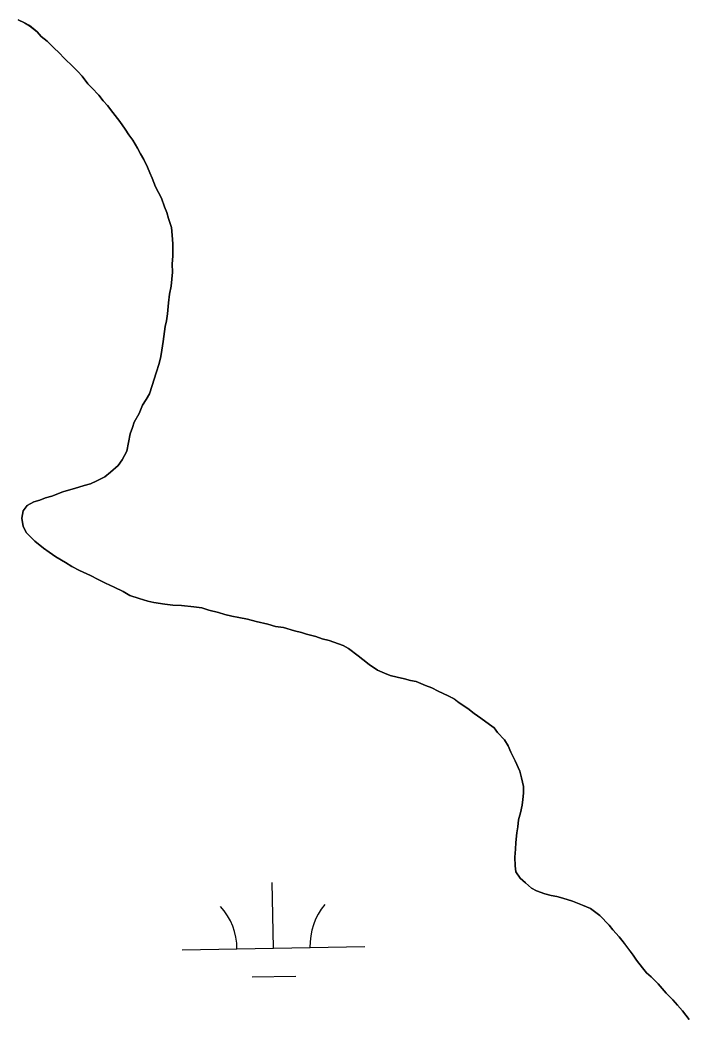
# Model space of a CAD drawing. Extents: x 3957609 to 3995875, y 234277 to 260273.
# Drawn here: x 3966219 to 3966585, y 241098 to 241645 of the extents above; entities that cross this region are included whole.
import ezdxf

# ---------------------------------------------------------------- set-up
doc = ezdxf.new("R2010")
doc.units = 0
doc.layers.add('V-TOPO-SHOR', color=7, linetype='Continuous')
doc.layers.add('V-WETL-SWMP', color=7, linetype='Continuous')

msp = doc.modelspace()

# ---------------------------------------------------------------- linework, layer by layer
at = {"layer": 'V-TOPO-SHOR'}
for points in [[(3966242.173, 241386.112), (3966245.335, 241387.082), (3966248.495, 241388.053), (3966253.869, 241389.673), (3966257.346, 241390.646), (3966260.82, 241392.254), (3966265.239, 241394.498), (3966268.389, 241397.054), (3966272.485, 241400.564), (3966274.68, 241403.747), (3966277.183, 241408.515), (3966278.103, 241413.272), (3966279.022, 241418.03), (3966280.265, 241421.522), (3966281.197, 241424.379), (3966284.015, 241429.148), (3966285.887, 241433.597), (3966287.767, 241436.775), (3966289.645, 241439.956), (3966291.202, 241444.4), (3966292.127, 241447.892), (3966293.373, 241451.384), (3966294.923, 241456.461), (3966295.847, 241460.27), (3966296.459, 241463.758), (3966297.059, 241468.513), (3966298.273, 241476.756), (3966298.886, 241479.926), (3966299.494, 241483.732), (3966300.088, 241489.755), (3966300.688, 241494.508), (3966301.61, 241498.95), (3966302.193, 241506.557), (3966302.165, 241510.991), (3966302.451, 241515.427), (3966302.408, 241522.078), (3966302.06, 241526.828), (3966301.716, 241530.942), (3966300.098, 241536.001), (3966299.127, 241539.161), (3966297.839, 241542.321), (3966296.225, 241547.06), (3966294.62, 241550.218), (3966293.016, 241553.374), (3966291.085, 241558.113), (3966289.799, 241560.956), (3966288.511, 241564.114), (3966286.583, 241568.22), (3966284.66, 241571.374), (3966283.057, 241574.532), (3966280.495, 241578.947), (3966278.258, 241581.784), (3966276.335, 241584.94), (3966273.46, 241589.038), (3966269.624, 241594.082), (3966266.749, 241597.863), (3966264.199, 241600.38), (3966261.96, 241603.534), (3966258.133, 241607.625), (3966255.9, 241609.827), (3966252.705, 241613.923), (3966250.471, 241616.444), (3966247.602, 241619.274), (3966243.139, 241623.68), (3966239.95, 241626.827), (3966237.401, 241629.344), (3966233.573, 241633.121), (3966230.39, 241635.634), (3966228.156, 241638.153), (3966224.015, 241641.61), (3966221.154, 241643.175), (3966217.66, 241644.735)], [(3966526.777, 241159.74), (3966521.378, 241161.921), (3966515.982, 241163.47), (3966512.81, 241164.399), (3966509.637, 241165.012), (3966506.147, 241165.937), (3966501.703, 241167.494), (3966498.842, 241169.059), (3966495.656, 241171.95), (3966492.659, 241174.592), (3966490.357, 241177.996), (3966489.893, 241181.353), (3966489.671, 241186.038), (3966490.149, 241190.413), (3966490.378, 241194.087), (3966490.912, 241199.35), (3966491.398, 241202.711), (3966491.689, 241206.514), (3966492.932, 241210.385), (3966493.853, 241214.51), (3966494.15, 241217.68), (3966494.443, 241221.166), (3966494.421, 241224.649), (3966493.44, 241229.395), (3966492.465, 241233.19), (3966489.893, 241238.875), (3966487.644, 241243.61), (3966486.036, 241247.083), (3966484.115, 241250.239), (3966480.287, 241254.331), (3966478.37, 241256.852), (3966475.825, 241258.736), (3966471.051, 241262.189), (3966467.549, 241264.7), (3966464.047, 241267.526), (3966459.275, 241270.664), (3966456.41, 241272.861), (3966453.231, 241274.424), (3966447.831, 241276.923), (3966444.333, 241278.801), (3966440.841, 241280.044), (3966435.76, 241282.229), (3966432.587, 241282.841), (3966429.413, 241283.769), (3966425.29, 241284.693), (3966421.481, 241285.618), (3966418.307, 241286.864), (3966414.495, 241288.422), (3966410.041, 241291.562), (3966406.537, 241294.388), (3966403.991, 241296.272), (3966398.578, 241300.354), (3966395.717, 241301.918), (3966388.099, 241304.72), (3966384.291, 241305.646), (3966380.798, 241306.889), (3966375.723, 241308.122), (3966372.866, 241309.054), (3966369.058, 241309.979), (3966363.027, 241311.839), (3966358.589, 241312.443), (3966354.462, 241313.682), (3966348.118, 241315.224), (3966343.358, 241316.461), (3966338.601, 241317.381), (3966334.795, 241317.987), (3966330.988, 241318.913), (3966327.496, 241320.158), (3966322.104, 241321.389), (3966318.295, 241322.63), (3966313.857, 241323.234), (3966307.201, 241323.824), (3966302.447, 241324.111), (3966298.009, 241324.715), (3966291.984, 241325.624), (3966288.814, 241326.236), (3966284.05, 241327.789), (3966278.973, 241329.339), (3966275.158, 241331.533), (3966270.39, 241334.033), (3966265.624, 241336.22), (3966261.493, 241338.092), (3966257.363, 241340.284), (3966251.325, 241343.093), (3966247.192, 241345.285), (3966243.694, 241347.478), (3966238.29, 241350.61), (3966234.787, 241353.12), (3966231.607, 241355.318), (3966226.831, 241359.086), (3966224.599, 241361.29), (3966222.364, 241363.809), (3966220.441, 241367.28), (3966219.778, 241371.71), (3966220.386, 241375.833), (3966222.583, 241378.698), (3966226.37, 241380.623), (3966229.532, 241381.594), (3966232.69, 241382.882), (3966236.17, 241383.855), (3966242.173, 241386.112)], [(3966585.155, 241097.092), (3966581.641, 241101.821), (3966578.77, 241104.968), (3966576.216, 241107.803), (3966572.707, 241111.579), (3966570.473, 241114.098), (3966568.239, 241116.617), (3966564.413, 241120.394), (3966561.865, 241122.596), (3966559.629, 241125.43), (3966556.434, 241129.526), (3966554.515, 241132.365), (3966551.001, 241137.093), (3966549.082, 241139.614), (3966546.845, 241142.451), (3966543.337, 241146.229), (3966541.42, 241148.751), (3966536.317, 241154.102), (3966531.223, 241157.868), (3966526.777, 241159.74)]]:
    msp.add_lwpolyline(points, dxfattribs=at)
at = {"layer": 'V-WETL-SWMP'}
for p, q in [((3966217.66, 241644.735), (3966221.154, 241643.174)), ((3966221.154, 241643.174), (3966224.016, 241641.609)), ((3966224.016, 241641.609), (3966228.156, 241638.152)), ((3966228.156, 241638.152), (3966230.39, 241635.633)), ((3966230.39, 241635.633), (3966233.574, 241633.12)), ((3966233.574, 241633.12), (3966237.4, 241629.344)), ((3966237.4, 241629.344), (3966239.951, 241626.827)), ((3966239.951, 241626.827), (3966243.139, 241623.68)), ((3966243.139, 241623.68), (3966247.602, 241619.275)), ((3966247.602, 241619.275), (3966250.472, 241616.444)), ((3966250.472, 241616.444), (3966252.706, 241613.924)), ((3966252.706, 241613.924), (3966255.9, 241609.828)), ((3966255.9, 241609.828), (3966258.132, 241607.625)), ((3966258.132, 241607.625), (3966261.96, 241603.533)), ((3966261.96, 241603.533), (3966264.198, 241600.38)), ((3966264.198, 241600.38), (3966266.749, 241597.863)), ((3966266.749, 241597.863), (3966269.624, 241594.081)), ((3966269.624, 241594.081), (3966273.459, 241589.038)), ((3966273.459, 241589.038), (3966276.336, 241584.939)), ((3966276.336, 241584.939), (3966278.258, 241581.784)), ((3966278.258, 241581.784), (3966280.494, 241578.948)), ((3966280.494, 241578.948), (3966283.057, 241574.531)), ((3966283.057, 241574.531), (3966284.661, 241571.374)), ((3966284.661, 241571.374), (3966286.583, 241568.219)), ((3966286.583, 241568.219), (3966288.51, 241564.114)), ((3966288.51, 241564.114), (3966289.798, 241560.955)), ((3966289.798, 241560.955), (3966291.084, 241558.113)), ((3966291.084, 241558.113), (3966293.016, 241553.374)), ((3966293.016, 241553.374), (3966294.62, 241550.217)), ((3966294.62, 241550.217), (3966296.225, 241547.06)), ((3966296.225, 241547.06), (3966297.84, 241542.32)), ((3966297.84, 241542.32), (3966299.128, 241539.161)), ((3966299.128, 241539.161), (3966300.099, 241536)), ((3966300.099, 241536), (3966301.716, 241530.942)), ((3966301.716, 241530.942), (3966302.06, 241526.827)), ((3966302.06, 241526.827), (3966302.408, 241522.078)), ((3966302.408, 241522.078), (3966302.452, 241515.427)), ((3966302.452, 241515.427), (3966302.164, 241510.99)), ((3966302.164, 241510.99), (3966302.194, 241506.556)), ((3966302.194, 241506.556), (3966301.61, 241498.95)), ((3966300.689, 241494.509), (3966300.087, 241489.754)), ((3966301.61, 241498.95), (3966300.689, 241494.509)), ((3966300.087, 241489.754), (3966299.494, 241483.732)), ((3966299.494, 241483.732), (3966298.885, 241479.927)), ((3966298.885, 241479.927), (3966298.273, 241476.756)), ((3966298.273, 241476.756), (3966297.06, 241468.512)), ((3966297.06, 241468.512), (3966296.458, 241463.757)), ((3966296.458, 241463.757), (3966295.847, 241460.269)), ((3966294.922, 241456.461), (3966293.372, 241451.383)), ((3966295.847, 241460.269), (3966294.922, 241456.461)), ((3966293.372, 241451.383), (3966292.128, 241447.891)), ((3966292.128, 241447.891), (3966291.201, 241444.4)), ((3966289.646, 241439.956), (3966287.767, 241436.776)), ((3966291.201, 241444.4), (3966289.646, 241439.956)), ((3966287.767, 241436.776), (3966285.887, 241433.596)), ((3966284.016, 241429.149), (3966281.197, 241424.379)), ((3966285.887, 241433.596), (3966284.016, 241429.149)), ((3966281.197, 241424.379), (3966280.266, 241421.522)), ((3966279.022, 241418.03), (3966278.103, 241413.272)), ((3966280.266, 241421.522), (3966279.022, 241418.03)), ((3966278.103, 241413.272), (3966277.184, 241408.515)), ((3966277.184, 241408.515), (3966274.681, 241403.747)), ((3966274.681, 241403.747), (3966272.485, 241400.565)), ((3966268.39, 241397.054), (3966265.24, 241394.499)), ((3966272.485, 241400.565), (3966268.39, 241397.054)), ((3966257.346, 241390.646), (3966253.869, 241389.673)), ((3966260.82, 241392.253), (3966257.346, 241390.646)), ((3966265.24, 241394.499), (3966260.82, 241392.253)), ((3966242.172, 241386.112), (3966236.169, 241383.855)), ((3966245.334, 241387.083), (3966242.172, 241386.112)), ((3966248.495, 241388.054), (3966245.334, 241387.083)), ((3966253.869, 241389.673), (3966248.495, 241388.054)), ((3966226.371, 241380.623), (3966222.583, 241378.697)), ((3966229.532, 241381.594), (3966226.371, 241380.623)), ((3966232.691, 241382.882), (3966229.532, 241381.594)), ((3966236.169, 241383.855), (3966232.691, 241382.882)), ((3966220.385, 241375.832), (3966219.778, 241371.71)), ((3966222.583, 241378.697), (3966220.385, 241375.832)), ((3966219.778, 241371.71), (3966220.441, 241367.28)), ((3966220.441, 241367.28), (3966222.364, 241363.808)), ((3966222.364, 241363.808), (3966224.598, 241361.289)), ((3966224.598, 241361.289), (3966226.83, 241359.087)), ((3966226.83, 241359.087), (3966231.606, 241355.317)), ((3966231.606, 241355.317), (3966234.788, 241353.121)), ((3966234.788, 241353.121), (3966238.289, 241350.61)), ((3966238.289, 241350.61), (3966243.694, 241347.478)), ((3966243.694, 241347.478), (3966247.193, 241345.284)), ((3966247.193, 241345.284), (3966251.325, 241343.094)), ((3966251.325, 241343.094), (3966257.362, 241340.283)), ((3966257.362, 241340.283), (3966261.494, 241338.093)), ((3966261.494, 241338.093), (3966265.624, 241336.22)), ((3966265.624, 241336.22), (3966270.39, 241334.034)), ((3966270.39, 241334.034), (3966275.158, 241331.532)), ((3966275.158, 241331.532), (3966278.973, 241329.339)), ((3966278.973, 241329.339), (3966284.051, 241327.789)), ((3966284.051, 241327.789), (3966288.813, 241326.237)), ((3966288.813, 241326.237), (3966291.985, 241325.624)), ((3966291.985, 241325.624), (3966298.009, 241324.714)), ((3966298.009, 241324.714), (3966302.447, 241324.11)), ((3966302.447, 241324.11), (3966307.2, 241323.824)), ((3966307.2, 241323.824), (3966313.856, 241323.235)), ((3966313.856, 241323.235), (3966318.295, 241322.63)), ((3966318.295, 241322.63), (3966322.104, 241321.389)), ((3966322.104, 241321.389), (3966327.497, 241320.157)), ((3966327.497, 241320.157), (3966330.989, 241318.913)), ((3966330.989, 241318.913), (3966334.796, 241317.988)), ((3966334.796, 241317.988), (3966338.601, 241317.38)), ((3966338.601, 241317.38), (3966343.358, 241316.461)), ((3966343.358, 241316.461), (3966348.118, 241315.225)), ((3966348.118, 241315.225), (3966354.463, 241313.683)), ((3966354.463, 241313.683), (3966358.589, 241312.444)), ((3966358.589, 241312.444), (3966363.027, 241311.839)), ((3966363.027, 241311.839), (3966369.058, 241309.979)), ((3966369.058, 241309.979), (3966372.865, 241309.054)), ((3966372.865, 241309.054), (3966375.722, 241308.122)), ((3966375.722, 241308.122), (3966380.798, 241306.889)), ((3966380.798, 241306.889), (3966384.291, 241305.645)), ((3966384.291, 241305.645), (3966388.098, 241304.72)), ((3966388.098, 241304.72), (3966395.718, 241301.919)), ((3966395.718, 241301.919), (3966398.579, 241300.354)), ((3966398.579, 241300.354), (3966403.991, 241296.272)), ((3966403.991, 241296.272), (3966406.537, 241294.388)), ((3966406.537, 241294.388), (3966410.04, 241291.561)), ((3966410.04, 241291.561), (3966414.495, 241288.423)), ((3966414.495, 241288.423), (3966418.307, 241286.864)), ((3966418.307, 241286.864), (3966421.482, 241285.618)), ((3966421.482, 241285.618), (3966425.29, 241284.693)), ((3966425.29, 241284.693), (3966429.413, 241283.77)), ((3966429.413, 241283.77), (3966432.587, 241282.841)), ((3966432.587, 241282.841), (3966435.759, 241282.228)), ((3966435.759, 241282.228), (3966440.841, 241280.044)), ((3966440.841, 241280.044), (3966444.333, 241278.8)), ((3966444.333, 241278.8), (3966447.83, 241276.923)), ((3966447.83, 241276.923), (3966453.231, 241274.425)), ((3966453.231, 241274.425), (3966456.409, 241272.862)), ((3966456.409, 241272.862), (3966459.274, 241270.663)), ((3966459.274, 241270.663), (3966464.046, 241267.527)), ((3966464.046, 241267.527), (3966467.549, 241264.7)), ((3966467.549, 241264.7), (3966471.05, 241262.189)), ((3966471.05, 241262.189), (3966475.824, 241258.736)), ((3966475.824, 241258.736), (3966478.37, 241256.852)), ((3966478.37, 241256.852), (3966480.288, 241254.331)), ((3966480.288, 241254.331), (3966484.116, 241250.239)), ((3966484.116, 241250.239), (3966486.037, 241247.084)), ((3966486.037, 241247.084), (3966487.644, 241243.61)), ((3966487.644, 241243.61), (3966489.892, 241238.874)), ((3966489.892, 241238.874), (3966492.464, 241233.189)), ((3966492.464, 241233.189), (3966493.439, 241229.395)), ((3966493.439, 241229.395), (3966494.42, 241224.65)), ((3966494.443, 241221.166), (3966494.15, 241217.68)), ((3966494.42, 241224.65), (3966494.443, 241221.166)), ((3966494.15, 241217.68), (3966493.854, 241214.51)), ((3966492.931, 241210.386), (3966491.689, 241206.514)), ((3966493.854, 241214.51), (3966492.931, 241210.386)), ((3966491.689, 241206.514), (3966491.398, 241202.711)), ((3966490.913, 241199.35), (3966490.378, 241194.088)), ((3966491.398, 241202.711), (3966490.913, 241199.35)), ((3966490.378, 241194.088), (3966490.149, 241190.413)), ((3966490.149, 241190.413), (3966489.671, 241186.038)), ((3966489.671, 241186.038), (3966489.892, 241181.352)), ((3966489.892, 241181.352), (3966490.357, 241177.997)), ((3966490.357, 241177.997), (3966492.66, 241174.592)), ((3966357.564, 241136.088), (3966356.909, 241172.082)), ((3966492.66, 241174.592), (3966495.655, 241171.951)), ((3966495.655, 241171.951), (3966498.842, 241169.058)), ((3966498.842, 241169.058), (3966501.703, 241167.493)), ((3966501.703, 241167.493), (3966506.147, 241165.938)), ((3966506.147, 241165.938), (3966509.638, 241165.011)), ((3966509.638, 241165.011), (3966512.809, 241164.399)), ((3966512.809, 241164.399), (3966515.983, 241163.469)), ((3966515.983, 241163.469), (3966521.378, 241161.921)), ((3966521.378, 241161.921), (3966526.777, 241159.74)), ((3966526.777, 241159.74), (3966531.224, 241157.868)), ((3966531.224, 241157.868), (3966536.317, 241154.101)), ((3966536.317, 241154.101), (3966541.42, 241148.75)), ((3966541.42, 241148.75), (3966543.337, 241146.229)), ((3966543.337, 241146.229), (3966546.846, 241142.451)), ((3966546.846, 241142.451), (3966549.082, 241139.615)), ((3966549.082, 241139.615), (3966551, 241137.093)), ((3966307.572, 241135.179), (3966407.555, 241136.997)), ((3966551, 241137.093), (3966554.515, 241132.365)), ((3966554.515, 241132.365), (3966556.434, 241129.527)), ((3966556.434, 241129.527), (3966559.629, 241125.431)), ((3966559.629, 241125.431), (3966561.865, 241122.595)), ((3966561.865, 241122.595), (3966564.413, 241120.394)), ((3966345.846, 241120.442), (3966369.842, 241120.878)), ((3966564.413, 241120.394), (3966568.239, 241116.618)), ((3966568.239, 241116.618), (3966570.473, 241114.099)), ((3966570.473, 241114.099), (3966572.707, 241111.58)), ((3966572.707, 241111.58), (3966576.216, 241107.802)), ((3966576.216, 241107.802), (3966578.769, 241104.968)), ((3966578.769, 241104.968), (3966581.64, 241101.82)), ((3966581.64, 241101.82), (3966585.156, 241097.092))]:
    msp.add_line(p, q, dxfattribs=at)
for centre, start, end in [((3966302.321, 241135.559), 0.26988, 41.81354), ((3966412.789, 241137.567), 140.26988, 181.81353)]:
    msp.add_arc(centre, 35.246, start, end, dxfattribs=at)

doc.saveas('drawing.dxf')
